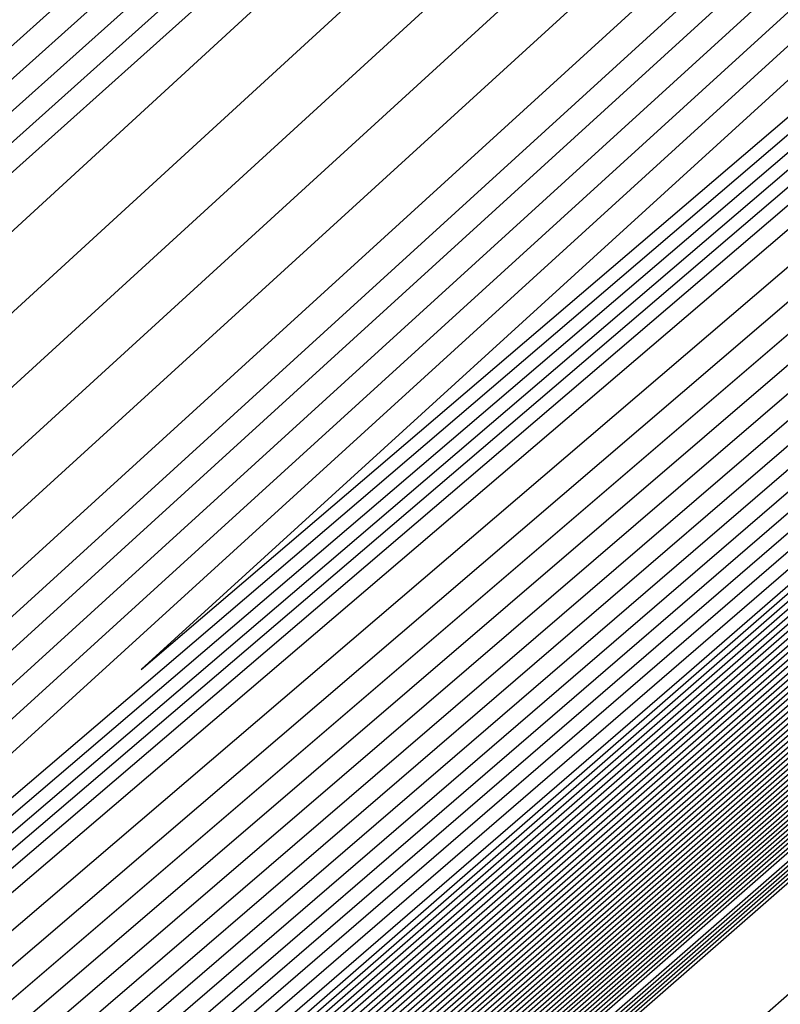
# Model space of a CAD drawing. Extents: x 3249832 to 3255657, y 13789405 to 13793316.
# Tile 1003 of 1056: x 3253212.458 to 3253212.645, y 13791261.239 to 13791261.481. Entities that reach past the tile are written whole.
import ezdxf

# ---------------------------------------------------------------- set-up
doc = ezdxf.new("R2010")
doc.units = 0
doc.header["$LTSCALE"] = 100
doc.header["$MEASUREMENT"] = 0
for name, color, linetype in [('GRATIO_03231_CON', 1, 'CONTINUOUS'), ('GRATIO_0323_ICON', 1, 'CONTINUOUS'), ('TARGETS_EAST', 7, 'CONTINUOUS')]:
    doc.layers.add(name, color=color, linetype=linetype)

# ---------------------------------------------------------------- blocks, each defined once
blk = doc.blocks.new('Gratio_032316_contours')
at = {"layer": 'GRATIO_03231_CON', "color": 1, "linetype": 'Continuous', "flags": 128}
for points in [[(3253179.55027, 13791232.39503), (3253186.87441, 13791238.77001), (3253201.4775, 13791251.51898), (3253219.20823, 13791267.00714), (3253234.45763, 13791280.32933), (3253243.00028, 13791287.79153), (3253246.14511, 13791290.5444), (3253246.5846, 13791290.94974), (3253247.02187, 13791291.379), (3253250.20254, 13791294.24212), (3253258.88285, 13791301.95866), (3253274.44262, 13791315.73867), (3253292.7559, 13791331.95413), (3253308.32028, 13791345.76753)], [(3253180.16544, 13791232.93802), (3253187.28488, 13791239.13155), (3253201.72516, 13791251.73678), (3253219.33902, 13791267.12228), (3253234.51314, 13791280.37862), (3253243.01644, 13791287.80647), (3253246.14668, 13791290.54676), (3253246.58389, 13791290.95054), (3253247.01645, 13791291.37639), (3253250.16633, 13791294.21318), (3253258.7639, 13791301.85732), (3253274.17605, 13791315.50724), (3253292.31584, 13791331.56933), (3253307.73285, 13791345.25198)], [(3253180.78061, 13791233.481), (3253187.69534, 13791239.49309), (3253201.97282, 13791251.95458), (3253219.46981, 13791267.23741), (3253234.56866, 13791280.42791), (3253243.03259, 13791287.8214), (3253246.14825, 13791290.54912), (3253246.58317, 13791290.95133), (3253247.01103, 13791291.37378), (3253250.13013, 13791294.18424), (3253258.64495, 13791301.75599), (3253273.90947, 13791315.27582), (3253291.87577, 13791331.18453), (3253307.14542, 13791344.73643)], [(3253181.39578, 13791234.02399), (3253188.1058, 13791239.85463), (3253202.22048, 13791252.17237), (3253219.6006, 13791267.35254), (3253234.62418, 13791280.4772), (3253243.04874, 13791287.83633), (3253246.14982, 13791290.55149), (3253246.58246, 13791290.95213), (3253247.00561, 13791291.37117), (3253250.09393, 13791294.15529), (3253258.526, 13791301.65465), (3253273.6429, 13791315.0444), (3253291.4357, 13791330.79973), (3253306.55799, 13791344.22088)], [(3253182.62612, 13791235.10996), (3253188.92672, 13791240.5777), (3253202.71581, 13791252.60797), (3253219.86218, 13791267.58281), (3253234.73522, 13791280.57579), (3253243.08105, 13791287.8662), (3253246.15297, 13791290.55621), (3253246.58103, 13791290.95372), (3253246.99477, 13791291.36594), (3253250.02153, 13791294.09741), (3253258.2881, 13791301.45198), (3253273.10975, 13791314.58156), (3253290.55557, 13791330.03014), (3253305.38313, 13791343.18978)], [(3253183.24129, 13791235.65295), (3253189.33718, 13791240.93924), (3253202.96347, 13791252.82577), (3253219.99297, 13791267.69794), (3253234.79073, 13791280.62508), (3253243.0972, 13791287.88113), (3253246.15454, 13791290.55858), (3253246.58032, 13791290.95452), (3253246.98935, 13791291.36333), (3253249.98532, 13791294.06847), (3253258.16915, 13791301.35065), (3253272.84317, 13791314.35013), (3253290.11551, 13791329.64534), (3253304.7957, 13791342.67423)], [(3253189.74764, 13791241.30078), (3253203.21113, 13791253.04357), (3253220.12376, 13791267.81308), (3253234.84625, 13791280.67437), (3253243.11336, 13791287.89607), (3253246.15611, 13791290.56094), (3253246.57961, 13791290.95531), (3253246.98393, 13791291.36072), (3253249.94912, 13791294.03953), (3253258.05019, 13791301.24931), (3253272.5766, 13791314.11871), (3253289.67544, 13791329.26055), (3253304.20827, 13791342.15868)], [(3253190.1581, 13791241.66232), (3253203.45879, 13791253.26136), (3253220.25455, 13791267.92821), (3253234.90177, 13791280.72366), (3253243.12951, 13791287.911), (3253246.15768, 13791290.5633), (3253246.57889, 13791290.95611), (3253246.97851, 13791291.35811), (3253249.91292, 13791294.01058), (3253257.93124, 13791301.14798), (3253272.31002, 13791313.88729), (3253289.23538, 13791328.87575), (3253303.62084, 13791341.64313)], [(3253190.97902, 13791242.38539), (3253203.95411, 13791253.69696), (3253220.51613, 13791268.15847), (3253235.01281, 13791280.82224), (3253243.16182, 13791287.94087), (3253246.16082, 13791290.56803), (3253246.57747, 13791290.9577), (3253246.96767, 13791291.35288), (3253249.84051, 13791293.9527), (3253257.69334, 13791300.94531), (3253271.77687, 13791313.42445), (3253288.35525, 13791328.10615), (3253302.44598, 13791340.61203)], [(3253191.38948, 13791242.74693), (3253204.20177, 13791253.91476), (3253220.64692, 13791268.27361), (3253235.06832, 13791280.87154), (3253243.17797, 13791287.9558), (3253246.1624, 13791290.57039), (3253246.57675, 13791290.9585), (3253246.96225, 13791291.35027), (3253249.80431, 13791293.92376), (3253257.57439, 13791300.84397), (3253271.51029, 13791313.19303), (3253287.91518, 13791327.72135), (3253301.85855, 13791340.09648)], [(3253191.79994, 13791243.10847), (3253204.44943, 13791254.13256), (3253220.77772, 13791268.38874), (3253235.12384, 13791280.92083), (3253243.19412, 13791287.97073), (3253246.16397, 13791290.57276), (3253246.57604, 13791290.95929), (3253246.95683, 13791291.34766), (3253249.76811, 13791293.89481), (3253257.45544, 13791300.74264), (3253271.24372, 13791312.9616), (3253287.47511, 13791327.33655), (3253301.27112, 13791339.58093)], [(3253192.2104, 13791243.47001), (3253204.69709, 13791254.35035), (3253220.90851, 13791268.50387), (3253235.17936, 13791280.97012), (3253243.21028, 13791287.98567), (3253246.16554, 13791290.57512), (3253246.57533, 13791290.96009), (3253246.95142, 13791291.34505), (3253249.73191, 13791293.86587), (3253257.33649, 13791300.6413), (3253270.97714, 13791312.73018), (3253287.03505, 13791326.95176), (3253300.68369, 13791339.06538)], [(3253193.03132, 13791244.19308), (3253205.19242, 13791254.78595), (3253221.17009, 13791268.73414), (3253235.29039, 13791281.0687), (3253243.24258, 13791288.01553), (3253246.16868, 13791290.57985), (3253246.5739, 13791290.96168), (3253246.94058, 13791291.33982), (3253249.6595, 13791293.80799), (3253257.09858, 13791300.43863), (3253270.44399, 13791312.26734), (3253286.15492, 13791326.18216), (3253299.50883, 13791338.03428)], [(3253193.44178, 13791244.55462), (3253205.44008, 13791255.00375), (3253221.30088, 13791268.84927), (3253235.34591, 13791281.11799), (3253243.25874, 13791288.03047), (3253246.17025, 13791290.58221), (3253246.57319, 13791290.96248), (3253246.93516, 13791291.33721), (3253249.6233, 13791293.77904), (3253256.97963, 13791300.3373), (3253270.17741, 13791312.03592), (3253285.71485, 13791325.79737), (3253298.92139, 13791337.51873)], [(3253193.85224, 13791244.91616), (3253205.68774, 13791255.22155), (3253221.43167, 13791268.9644), (3253235.40143, 13791281.16728), (3253243.27489, 13791288.0454), (3253246.17182, 13791290.58457), (3253246.57247, 13791290.96327), (3253246.92974, 13791291.3346), (3253249.5871, 13791293.7501), (3253256.86068, 13791300.23596), (3253269.91084, 13791311.8045), (3253285.27479, 13791325.41257), (3253298.33396, 13791337.00318)], [(3253194.2627, 13791245.2777), (3253205.9354, 13791255.43934), (3253221.56246, 13791269.07954), (3253235.45695, 13791281.21658), (3253243.29104, 13791288.06033), (3253246.17339, 13791290.58694), (3253246.57176, 13791290.96407), (3253246.92432, 13791291.33198), (3253249.55089, 13791293.72116), (3253256.74173, 13791300.13463), (3253269.64426, 13791311.57307), (3253284.83472, 13791325.02777), (3253297.74653, 13791336.48763)], [(3253195.08362, 13791246.00077), (3253206.43072, 13791255.87494), (3253221.82404, 13791269.3098), (3253235.56798, 13791281.31516), (3253243.32335, 13791288.0902), (3253246.17654, 13791290.59166), (3253246.57033, 13791290.96566), (3253246.91348, 13791291.32676), (3253249.47849, 13791293.66327), (3253256.50383, 13791299.93196), (3253269.11111, 13791311.11023), (3253283.95459, 13791324.25817), (3253296.57167, 13791335.45653)], [(3253195.49408, 13791246.36231), (3253206.67838, 13791256.09274), (3253221.95483, 13791269.42494), (3253235.6235, 13791281.36445), (3253243.3395, 13791288.10513), (3253246.17811, 13791290.59402), (3253246.56962, 13791290.96646), (3253246.90806, 13791291.32415), (3253249.44229, 13791293.63433), (3253256.38488, 13791299.83062), (3253268.84454, 13791310.87881), (3253283.51452, 13791323.87338), (3253295.98424, 13791334.94098)], [(3253195.90454, 13791246.72385), (3253206.92604, 13791256.31054), (3253222.08562, 13791269.54007), (3253235.67902, 13791281.41374), (3253243.35566, 13791288.12007), (3253246.17968, 13791290.59639), (3253246.56891, 13791290.96725), (3253246.90264, 13791291.32154), (3253249.40609, 13791293.60539), (3253256.26593, 13791299.72929), (3253268.57796, 13791310.64739), (3253283.07446, 13791323.48858), (3253295.39681, 13791334.42543)], [(3253196.31501, 13791247.08539), (3253207.1737, 13791256.52833), (3253222.21641, 13791269.6552), (3253235.73454, 13791281.46303), (3253243.37181, 13791288.135), (3253246.18125, 13791290.59875), (3253246.56819, 13791290.96805), (3253246.89722, 13791291.31892), (3253249.36988, 13791293.57645), (3253256.14697, 13791299.62795), (3253268.31138, 13791310.41597), (3253282.63439, 13791323.10378), (3253294.80938, 13791333.90988)], [(3253197.13593, 13791247.80846), (3253207.66903, 13791256.96393), (3253222.47799, 13791269.88547), (3253235.84557, 13791281.56162), (3253243.40412, 13791288.16487), (3253246.18439, 13791290.60348), (3253246.56677, 13791290.96964), (3253246.88638, 13791291.3137), (3253249.29748, 13791293.51856), (3253255.90907, 13791299.42528), (3253267.77823, 13791309.95312), (3253281.75426, 13791322.33419), (3253293.63452, 13791332.87878)], [(3253197.54639, 13791248.17), (3253207.91669, 13791257.18173), (3253222.60878, 13791270.0006), (3253235.90109, 13791281.61091), (3253243.42027, 13791288.1798), (3253246.18596, 13791290.60584), (3253246.56605, 13791290.97044), (3253246.88096, 13791291.31109), (3253249.26128, 13791293.48962), (3253255.79012, 13791299.32395), (3253267.51166, 13791309.7217), (3253281.31419, 13791321.94939), (3253293.04709, 13791332.36323), (3253299.24948, 13791337.92415)], [(3253197.95685, 13791248.53154), (3253208.16435, 13791257.39953), (3253222.73957, 13791270.11573), (3253235.95661, 13791281.6602), (3253243.43643, 13791288.19473), (3253246.18754, 13791290.6082), (3253246.56534, 13791290.97123), (3253246.87554, 13791291.30847), (3253249.22507, 13791293.46068), (3253255.67117, 13791299.22261), (3253267.24508, 13791309.49028), (3253280.87413, 13791321.56459), (3253292.45966, 13791331.84768), (3253298.58416, 13791337.33876)], [(3253198.36731, 13791248.89308), (3253208.41201, 13791257.61732), (3253222.87037, 13791270.23087), (3253236.01213, 13791281.70949), (3253243.45258, 13791288.20967), (3253246.18911, 13791290.61057), (3253246.56463, 13791290.97203), (3253246.87012, 13791291.30586), (3253249.18887, 13791293.43173), (3253255.55222, 13791299.12128), (3253266.9785, 13791309.25886), (3253280.43407, 13791321.17979), (3253291.87223, 13791331.33213), (3253297.91884, 13791336.75338)], [(3253199.18823, 13791249.61615), (3253208.90733, 13791258.05292), (3253223.13195, 13791270.46113), (3253236.12316, 13791281.80807), (3253243.48489, 13791288.23953), (3253246.19225, 13791290.61529), (3253246.5632, 13791290.97362), (3253246.85928, 13791291.30064), (3253249.11647, 13791293.37385), (3253255.31432, 13791298.91861), (3253266.44535, 13791308.79601), (3253279.55394, 13791320.4102), (3253290.69737, 13791330.30103), (3253296.5882, 13791335.58261)], [(3253199.59869, 13791249.97769), (3253209.15499, 13791258.27072), (3253223.26274, 13791270.57626), (3253236.17868, 13791281.85736), (3253243.50104, 13791288.25447), (3253246.19382, 13791290.61766), (3253246.56249, 13791290.97442), (3253246.85386, 13791291.29803), (3253249.08026, 13791293.34491), (3253255.19536, 13791298.81727), (3253266.17878, 13791308.56459), (3253279.11387, 13791320.0254), (3253290.10994, 13791329.78548), (3253295.92288, 13791334.99723)], [(3253200.00915, 13791250.33923), (3253209.40265, 13791258.48852), (3253223.39353, 13791270.6914), (3253236.2342, 13791281.90666), (3253243.51719, 13791288.2694), (3253246.19539, 13791290.62002), (3253246.56177, 13791290.97521), (3253246.84844, 13791291.29541), (3253249.04406, 13791293.31596), (3253255.07641, 13791298.71594), (3253265.9122, 13791308.33317), (3253278.6738, 13791319.6406), (3253289.52251, 13791329.26993), (3253295.25756, 13791334.41184)], [(3253200.41961, 13791250.70077), (3253209.65031, 13791258.70631), (3253223.52432, 13791270.80653), (3253236.28972, 13791281.95595), (3253243.53335, 13791288.28434), (3253246.19696, 13791290.62238), (3253246.56106, 13791290.97601), (3253246.84302, 13791291.2928), (3253249.00786, 13791293.28702), (3253254.95746, 13791298.6146), (3253265.64563, 13791308.10175), (3253278.23374, 13791319.25581), (3253288.93508, 13791328.75438), (3253294.59224, 13791333.82646)], [(3253201.24053, 13791251.42384), (3253210.14563, 13791259.14191), (3253223.7859, 13791271.0368), (3253236.40075, 13791282.05453), (3253243.56565, 13791288.3142), (3253246.20011, 13791290.62711), (3253246.55963, 13791290.9776), (3253246.83219, 13791291.28758), (3253248.93546, 13791293.22914), (3253254.71956, 13791298.41193), (3253265.11248, 13791307.63891), (3253277.35361, 13791318.48621), (3253287.76022, 13791327.72328), (3253293.2616, 13791332.65569)], [(3253201.65099, 13791251.78538), (3253210.3933, 13791259.35971), (3253223.91669, 13791271.15193), (3253236.45627, 13791282.10382), (3253243.58181, 13791288.32914), (3253246.20168, 13791290.62947), (3253246.55892, 13791290.9784), (3253246.82677, 13791291.28496), (3253248.89925, 13791293.20019), (3253254.60061, 13791298.3106), (3253264.8459, 13791307.40749), (3253276.91354, 13791318.10141), (3253287.17279, 13791327.20773)], [(3253215.27891, 13791264.12388), (3253208.32754, 13791257.89481), (3253202.31158, 13791252.48555), (3253202.06145, 13791252.14692), (3253210.64096, 13791259.57751), (3253224.04748, 13791271.26706)], [(3253216.27123, 13791264.99994), (3253209.15191, 13791258.62312), (3253202.92675, 13791253.02854), (3253202.47191, 13791252.50846), (3253210.88862, 13791259.7953), (3253224.17827, 13791271.38219)], [(3253218.25586, 13791266.75207), (3253210.80067, 13791260.07975), (3253204.15709, 13791254.11451), (3253203.29283, 13791253.23153), (3253211.38394, 13791260.2309), (3253224.43985, 13791271.61246)], [(3253219.24818, 13791267.62813), (3253211.62504, 13791260.80806), (3253204.77226, 13791254.6575), (3253203.70329, 13791253.59307), (3253211.6316, 13791260.4487), (3253224.57064, 13791271.72759)], [(3253220.24049, 13791268.50419), (3253212.44942, 13791261.53637), (3253205.38743, 13791255.20049), (3253204.11375, 13791253.95461), (3253211.87926, 13791260.6665), (3253224.70143, 13791271.84272)], [(3253221.23281, 13791269.38026), (3253213.2738, 13791262.26468), (3253206.0026, 13791255.74348), (3253204.52421, 13791254.31615), (3253212.12692, 13791260.88429), (3253224.83222, 13791271.95786)], [(3253223.21744, 13791271.13238), (3253214.92255, 13791263.72131), (3253207.23294, 13791256.82945), (3253205.34514, 13791255.03922), (3253212.62225, 13791261.31989), (3253225.0938, 13791272.18812)], [(3253215.74693, 13791264.44962), (3253207.84811, 13791257.37244), (3253205.7556, 13791255.40076), (3253212.86991, 13791261.53769), (3253225.22459, 13791272.30326)], [(3253216.57131, 13791265.17793), (3253208.46329, 13791257.91542), (3253206.16606, 13791255.7623), (3253213.11757, 13791261.75549), (3253225.35538, 13791272.41839)], [(3253217.39568, 13791265.90624), (3253209.07846, 13791258.45841), (3253206.57652, 13791256.12384), (3253213.36523, 13791261.97329), (3253225.48617, 13791272.53352)], [(3253219.04444, 13791267.36287), (3253210.3088, 13791259.54439), (3253207.39744, 13791256.84691), (3253213.86055, 13791262.40888), (3253225.74775, 13791272.76379)], [(3253219.86882, 13791268.09118), (3253210.92397, 13791260.08737), (3253207.8079, 13791257.20845), (3253214.10821, 13791262.62668), (3253225.87854, 13791272.87892)], [(3253220.69319, 13791268.81949), (3253211.53914, 13791260.63036), (3253208.21836, 13791257.56999), (3253214.35587, 13791262.84448), (3253226.00933, 13791272.99405)], [(3253221.51757, 13791269.54781), (3253212.15431, 13791261.17335), (3253208.62882, 13791257.93153), (3253214.60353, 13791263.06227), (3253226.14013, 13791273.10919)], [(3253223.16632, 13791271.00443), (3253213.38465, 13791262.25932), (3253209.44974, 13791258.6546), (3253215.09886, 13791263.49787), (3253226.40171, 13791273.33945)], [(3253223.9907, 13791271.73274), (3253213.99982, 13791262.80231), (3253209.8602, 13791259.01614), (3253215.34652, 13791263.71567), (3253226.5325, 13791273.45458)], [(3253224.81508, 13791272.46105), (3253214.61499, 13791263.3453), (3253210.27066, 13791259.37768), (3253215.59418, 13791263.93347)], [(3253215.23016, 13791263.88828), (3253210.68112, 13791259.73922), (3253215.84184, 13791264.15127)], [(3253216.16082, 13791264.70781), (3253211.3694, 13791260.34434), (3253216.29786, 13791264.55191)], [(3253216.35389, 13791264.87553), (3253211.59304, 13791260.53975), (3253216.49017, 13791264.72049)], [(3253216.54729, 13791265.04284), (3253211.81683, 13791260.73497), (3253216.68252, 13791264.889)], [(3253216.74048, 13791265.2104), (3253212.04053, 13791260.93031), (3253216.87484, 13791265.05756)], [(3253217.12687, 13791265.54553), (3253212.48792, 13791261.32098), (3253217.25949, 13791265.39467)]]:
    blk.add_lwpolyline(points, dxfattribs=at)
at = {"layer": 'GRATIO_03231_CON', "color": 5, "linetype": 'Continuous', "flags": 128}
for points in [[(3253178.31993, 13791231.30905), (3253186.05349, 13791238.04694), (3253200.98218, 13791251.08338), (3253218.94665, 13791266.77688), (3253234.34659, 13791280.23075), (3253242.96798, 13791287.76167), (3253246.14197, 13791290.53967), (3253246.58603, 13791290.94815), (3253247.02107, 13791291.37394), (3253250.18182, 13791294.2177), (3253258.80647, 13791301.88356), (3253274.26937, 13791315.56557), (3253292.48955, 13791331.61762), (3253308.02221, 13791345.18354)], [(3253177.70476, 13791230.76607), (3253185.64303, 13791237.6854), (3253200.73452, 13791250.86558), (3253218.81586, 13791266.66175), (3253234.29107, 13791280.18146), (3253242.95182, 13791287.74673), (3253246.1404, 13791290.53731), (3253246.58674, 13791290.94735), (3253247.01436, 13791291.36584), (3253250.12102, 13791294.16091), (3253258.59804, 13791301.69555), (3253273.79626, 13791315.14336), (3253291.70456, 13791330.92064), (3253306.97134, 13791344.25434)], [(3253177.08958, 13791230.22308), (3253185.23257, 13791237.32386), (3253200.48686, 13791250.64779), (3253218.68507, 13791266.54661), (3253234.23556, 13791280.13216), (3253242.93567, 13791287.7318), (3253246.13883, 13791290.53495), (3253246.58745, 13791290.94656), (3253247.00766, 13791291.35773), (3253250.06022, 13791294.10413), (3253258.38961, 13791301.50754), (3253273.32314, 13791314.72115), (3253290.91956, 13791330.22366), (3253305.92046, 13791343.32515)], [(3253176.47441, 13791229.68009), (3253184.82211, 13791236.96232), (3253200.23919, 13791250.42999), (3253218.55428, 13791266.43148), (3253234.18004, 13791280.08287), (3253242.91952, 13791287.71687), (3253246.13725, 13791290.53258), (3253246.58817, 13791290.94576), (3253247.00095, 13791291.34963), (3253249.99942, 13791294.04734), (3253258.18118, 13791301.31953), (3253272.85003, 13791314.29894), (3253290.13456, 13791329.52668), (3253304.86958, 13791342.39595)], [(3253175.24407, 13791228.59412), (3253184.00119, 13791236.23925), (3253199.74387, 13791249.99439), (3253218.2927, 13791266.20121), (3253234.069, 13791279.98429), (3253242.88721, 13791287.687), (3253246.13411, 13791290.52786), (3253246.58959, 13791290.94417), (3253246.98754, 13791291.33342), (3253249.87782, 13791293.93376), (3253257.76432, 13791300.94351), (3253271.9038, 13791313.45451), (3253288.56457, 13791328.13272), (3253302.76783, 13791340.53756)], [(3253196.57706, 13791247.03615), (3253203.47105, 13791253.1938), (3253218.75951, 13791266.60126), (3253234.06971, 13791279.98413), (3253242.88772, 13791287.68662), (3253246.13462, 13791290.52731), (3253246.59031, 13791290.94338), (3253246.98083, 13791291.32532), (3253249.81702, 13791293.87697), (3253257.55589, 13791300.7555), (3253271.43068, 13791313.0323), (3253287.77957, 13791327.43574), (3253301.71695, 13791339.60837)]]:
    blk.add_lwpolyline(points, dxfattribs=at)
at = {"layer": 'GRATIO_0323_ICON', "color": 7, "linetype": 'Continuous', "flags": 128}
for points in [[(3253175.85924, 13791229.13711), (3253184.41165, 13791236.60078), (3253199.99153, 13791250.21219), (3253218.42349, 13791266.31635), (3253234.12452, 13791280.03358), (3253242.90336, 13791287.70193), (3253246.13568, 13791290.53022), (3253246.58888, 13791290.94497), (3253246.99424, 13791291.34152), (3253249.93862, 13791293.99055), (3253257.97275, 13791301.13152), (3253272.37691, 13791313.87673), (3253289.34956, 13791328.8297), (3253303.81871, 13791341.46676)], [(3253182.01095, 13791234.56698), (3253188.51626, 13791240.21616), (3253202.46814, 13791252.39017), (3253219.73139, 13791267.46768), (3253234.6797, 13791280.5265), (3253243.0649, 13791287.85127), (3253246.1514, 13791290.55385), (3253246.58175, 13791290.95293), (3253247.00019, 13791291.36856), (3253250.05773, 13791294.12635), (3253258.40705, 13791301.55332), (3253273.37632, 13791314.81298), (3253290.99564, 13791330.41494), (3253305.97056, 13791343.70533)], [(3253190.56856, 13791242.02386), (3253203.70645, 13791253.47916), (3253220.38534, 13791268.04334), (3253234.95729, 13791280.77295), (3253243.14566, 13791287.92593), (3253246.15925, 13791290.56567), (3253246.57818, 13791290.95691), (3253246.97309, 13791291.35549), (3253249.87672, 13791293.98164), (3253257.81229, 13791301.04664), (3253272.04344, 13791313.65587), (3253288.79531, 13791328.49095), (3253303.03341, 13791341.12758)], [(3253192.62086, 13791243.83154), (3253204.94475, 13791254.56815), (3253221.0393, 13791268.61901), (3253235.23488, 13791281.01941), (3253243.22643, 13791288.0006), (3253246.16711, 13791290.57748), (3253246.57461, 13791290.96089), (3253246.946, 13791291.34243), (3253249.6957, 13791293.83693), (3253257.21754, 13791300.53997), (3253270.71056, 13791312.49876), (3253286.59498, 13791326.56696), (3253300.09626, 13791338.54983)], [(3253194.67316, 13791245.63924), (3253206.18306, 13791255.65714), (3253221.69325, 13791269.19467), (3253235.51247, 13791281.26587), (3253243.3072, 13791288.07527), (3253246.17497, 13791290.5893), (3253246.57105, 13791290.96487), (3253246.9189, 13791291.32937), (3253249.51469, 13791293.69222), (3253256.62278, 13791300.03329), (3253269.37769, 13791311.34165), (3253284.39466, 13791324.64297), (3253297.1591, 13791335.97208)], [(3253196.72547, 13791247.44693), (3253207.42136, 13791256.74613), (3253222.3472, 13791269.77033), (3253235.79006, 13791281.51232), (3253243.38797, 13791288.14993), (3253246.18282, 13791290.60111), (3253246.56748, 13791290.96885), (3253246.8918, 13791291.31631), (3253249.33368, 13791293.5475), (3253256.02802, 13791299.52662), (3253268.04481, 13791310.18454), (3253282.19433, 13791322.71898), (3253294.22195, 13791333.39433)], [(3253198.77777, 13791249.25461), (3253208.65967, 13791257.83512), (3253223.00116, 13791270.346), (3253236.06765, 13791281.75878), (3253243.46873, 13791288.2246), (3253246.19068, 13791290.61293), (3253246.56391, 13791290.97283), (3253246.8647, 13791291.30325), (3253249.15267, 13791293.40279), (3253255.43327, 13791299.01994), (3253266.71193, 13791309.02744), (3253279.994, 13791320.795), (3253291.2848, 13791330.81658), (3253297.25352, 13791336.168)], [(3253200.83007, 13791251.06231), (3253209.89797, 13791258.92411), (3253223.65511, 13791270.92166), (3253236.34523, 13791282.00524), (3253243.5495, 13791288.29927), (3253246.19853, 13791290.62475), (3253246.56034, 13791290.9768), (3253246.83761, 13791291.29019), (3253248.97166, 13791293.25808), (3253254.83851, 13791298.51327), (3253265.37905, 13791307.87033), (3253277.79367, 13791318.87101), (3253288.34765, 13791328.23883), (3253293.92692, 13791333.24107)], [(3253217.26355, 13791265.876), (3253209.97629, 13791259.35143), (3253203.54192, 13791253.57153), (3253202.88237, 13791252.87), (3253211.13628, 13791260.0131), (3253224.30906, 13791271.49733)], [(3253222.22513, 13791270.25632), (3253214.09818, 13791262.993), (3253206.61777, 13791256.28646), (3253204.93468, 13791254.67769), (3253212.37458, 13791261.10209), (3253224.96301, 13791272.07299)], [(3253218.22006, 13791266.63456), (3253209.69363, 13791259.0014), (3253206.98698, 13791256.48538), (3253213.61289, 13791262.19108), (3253225.61696, 13791272.64865)], [(3253222.34195, 13791270.27612), (3253212.76948, 13791261.71633), (3253209.03928, 13791258.29307), (3253214.8512, 13791263.28007), (3253226.27092, 13791273.22432)], [(3253215.84533, 13791264.43127), (3253211.09158, 13791260.10076), (3253216.0895, 13791264.36906)], [(3253216.93367, 13791265.37797), (3253212.26423, 13791261.12565), (3253217.06717, 13791265.22611)]]:
    blk.add_lwpolyline(points, dxfattribs=at)

msp = doc.modelspace()

# ---------------------------------------------------------------- block references
at = {"layer": 'TARGETS_EAST'}
msp.add_blockref('Gratio_032316_contours', (0, 0), dxfattribs=at)

doc.saveas('drawing.dxf')
